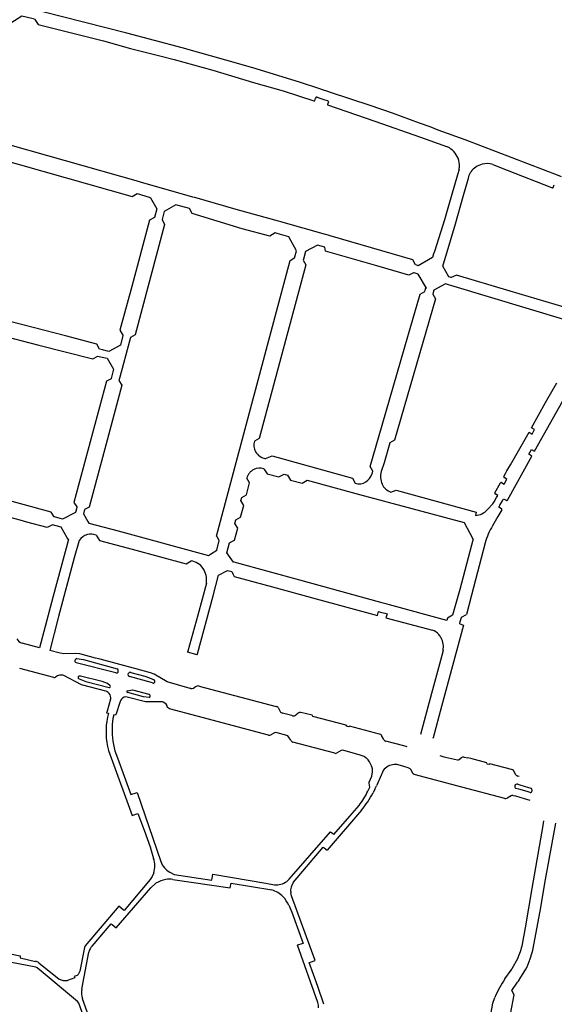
# Model space of a CAD drawing. Extents: x 148869 to 161638, y 453607 to 469810.
# Tile 904 of 1056: x 159115.53 to 159117.91, y 459854.72 to 459859.11. Entities that reach past the tile are written whole.
import ezdxf

# ---------------------------------------------------------------- set-up
doc = ezdxf.new("R2010")
doc.units = 0
doc.layers.add('LKI_V01_KANTRIJWEG', color=252, linetype='CONTINUOUS')

msp = doc.modelspace()

# ---------------------------------------------------------------- linework, layer by layer
at = {"layer": 'LKI_V01_KANTRIJWEG'}
for p, q in [((159116.8434, 459858.7447), (159116.8473, 459858.7566)), ((159116.8434, 459858.7447), (159116.8473, 459858.7566)), ((159116.9042, 459858.74), (159116.9004, 459858.7275)), ((159116.9042, 459858.74), (159116.9004, 459858.7275)), ((159117.905, 459858.358), (159117.9104, 459858.3697)), ((159117.905, 459858.358), (159117.9104, 459858.3697)), ((159115.9849, 459857.4781), (159115.9254, 459857.2558)), ((159115.9849, 459857.4781), (159115.9254, 459857.2558)), ((159115.9849, 459857.4781), (159115.9254, 459857.2558)), ((159115.9849, 459857.4781), (159115.9254, 459857.2558)), ((159117.6855, 459857.0719), (159117.693, 459857.0852)), ((159117.6855, 459857.0719), (159117.693, 459857.0852)), ((159117.6455, 459856.9994), (159117.6707, 459857.044)), ((159117.6455, 459856.9994), (159117.6707, 459857.044)), ((159116.3705, 459856.7211), (159116.3797, 459856.7268)), ((159116.3705, 459856.7211), (159116.3797, 459856.7268)), ((159117.1607, 459856.4435), (159117.3675, 459856.3883)), ((159117.1607, 459856.4435), (159117.3675, 459856.3883)), ((159115.6188, 459856.3095), (159115.5407, 459856.33)), ((159115.6188, 459856.3095), (159115.5407, 459856.33)), ((159116.3208, 459856.2783), (159116.2772, 459856.2897)), ((159116.3208, 459856.2783), (159116.2772, 459856.2897)), ((159115.9579, 459856.1984), (159115.7816, 459856.2437)), ((159115.9579, 459856.1984), (159115.7816, 459856.2437)), ((159115.6818, 459856.1775), (159115.5299, 459856.2181)), ((159115.6818, 459856.1775), (159115.5299, 459856.2181)), ((159116.1217, 459856.1534), (159116.0191, 459856.1816)), ((159116.1217, 459856.1534), (159116.0191, 459856.1816)), ((159116.3043, 459856.1304), (159116.3114, 459856.1359)), ((159116.3043, 459856.1304), (159116.3114, 459856.1359)), ((159116.3296, 459856.1396), (159116.6718, 459856.049)), ((159116.3296, 459856.1396), (159116.6718, 459856.049)), ((159116.6802, 459856.0442), (159116.6899, 459856.0266)), ((159116.6802, 459856.0442), (159116.6899, 459856.0266)), ((159116.7706, 459856.0193), (159116.7601, 459856.0098)), ((159116.7706, 459856.0193), (159116.7601, 459856.0098)), ((159116.6647, 459855.9318), (159116.6489, 459855.9223)), ((159116.6647, 459855.9318), (159116.6489, 459855.9223)), ((159116.7195, 459855.92), (159116.6767, 459855.9316)), ((159116.7195, 459855.92), (159116.6767, 459855.9316)), ((159116.737, 459855.8983), (159116.7275, 459855.9141)), ((159116.737, 459855.8983), (159116.7275, 459855.9141)), ((159116.9335, 459855.841), (159116.7465, 459855.8905)), ((159116.9335, 459855.841), (159116.7465, 459855.8905)), ((159117.1508, 459855.9021), (159117.1416, 459855.9203)), ((159117.1508, 459855.9021), (159117.1416, 459855.9203)), ((159115.9259, 459855.8522), (159115.9379, 459855.8195)), ((159115.9259, 459855.8522), (159115.9379, 459855.8195)), ((159115.9536, 459855.851), (159115.9651, 459855.8195)), ((159115.9536, 459855.851), (159115.9651, 459855.8195)), ((159116.9612, 459855.8529), (159116.9409, 459855.8404)), ((159116.9612, 459855.8529), (159116.9409, 459855.8404)), ((159115.9379, 459855.8195), (159116.0312, 459855.564)), ((159115.9379, 459855.8195), (159116.0312, 459855.564)), ((159117.0662, 459855.8253), (159117.0643, 459855.8268)), ((159117.0662, 459855.8253), (159117.0643, 459855.8268)), ((159117.0662, 459855.8253), (159117.0728, 459855.8195)), ((159117.0662, 459855.8253), (159117.0728, 459855.8195)), ((159117.074, 459855.8183), (159117.0728, 459855.8195)), ((159117.074, 459855.8183), (159117.0728, 459855.8195)), ((159117.4394, 459855.8195), (159117.4796, 459855.8111)), ((159117.4394, 459855.8195), (159117.4796, 459855.8111)), ((159117.4864, 459855.813), (159117.4962, 459855.8195)), ((159117.4864, 459855.813), (159117.4962, 459855.8195)), ((159117.509, 459855.8229), (159117.5251, 459855.8195)), ((159117.509, 459855.8229), (159117.5251, 459855.8195)), ((159117.241, 459855.7816), (159117.2148, 459855.7895)), ((159117.241, 459855.7816), (159117.2148, 459855.7895)), ((159117.2591, 459855.7761), (159117.241, 459855.7816)), ((159117.2591, 459855.7761), (159117.241, 459855.7816)), ((159117.739, 459855.7452), (159117.728, 459855.7643)), ((159117.739, 459855.7452), (159117.728, 459855.7643)), ((159117.0853, 459855.7079), (159117.0867, 459855.7115)), ((159117.0853, 459855.7079), (159117.0867, 459855.7115)), ((159117.7545, 459855.7373), (159117.7483, 459855.7384)), ((159117.7545, 459855.7373), (159117.7483, 459855.7384)), ((159116.0481, 459855.6647), (159116.0525, 459855.6661)), ((159116.0481, 459855.6647), (159116.0525, 459855.6661)), ((159116.0525, 459855.6661), (159116.1581, 459855.3584)), ((159116.0525, 459855.6661), (159116.1581, 459855.3584)), ((159117.0806, 459855.6725), (159117.0889, 459855.6903)), ((159117.0806, 459855.6725), (159117.0889, 459855.6903)), ((159117.0889, 459855.6903), (159117.0853, 459855.7079)), ((159117.0889, 459855.6903), (159117.0853, 459855.7079)), ((159117.1106, 459855.6805), (159117.1032, 459855.6648)), ((159117.1106, 459855.6805), (159117.1032, 459855.6648)), ((159117.1106, 459855.6805), (159117.1188, 459855.6951)), ((159117.1106, 459855.6805), (159117.1188, 459855.6951)), ((159117.1202, 459855.6985), (159117.1188, 459855.6951)), ((159117.1202, 459855.6985), (159117.1188, 459855.6951)), ((159117.7522, 459855.6805), (159117.7388, 459855.6842)), ((159117.7522, 459855.6805), (159117.7388, 459855.6842)), ((159117.7474, 459855.7027), (159117.7575, 459855.6997)), ((159117.7474, 459855.7027), (159117.7575, 459855.6997)), ((159117.7898, 459855.6701), (159117.7522, 459855.6805)), ((159117.7898, 459855.6701), (159117.7522, 459855.6805)), ((159117.7575, 459855.6997), (159117.795, 459855.6887)), ((159117.7575, 459855.6997), (159117.795, 459855.6887)), ((159117.8029, 459855.6664), (159117.7898, 459855.6701)), ((159117.8029, 459855.6664), (159117.7898, 459855.6701)), ((159117.795, 459855.6887), (159117.8058, 459855.6855)), ((159117.795, 459855.6887), (159117.8058, 459855.6855)), ((159117.7183, 459855.6517), (159117.6999, 459855.6407)), ((159117.7183, 459855.6517), (159117.6999, 459855.6407)), ((159117.7386, 459855.6489), (159117.7284, 459855.6517)), ((159117.7386, 459855.6489), (159117.7284, 459855.6517)), ((159117.7776, 459855.6381), (159117.7386, 459855.6489)), ((159117.7776, 459855.6381), (159117.7386, 459855.6489)), ((159117.8029, 459855.631), (159117.7776, 459855.6381)), ((159117.8029, 459855.631), (159117.7776, 459855.6381)), ((159117.0524, 459855.5879), (159116.8983, 459855.4093)), ((159117.0524, 459855.5879), (159116.8983, 459855.4093)), ((159116.9144, 459855.4912), (159116.9241, 459855.4831)), ((159116.9144, 459855.4912), (159116.9241, 459855.4831)), ((159116.8857, 459855.4191), (159116.8983, 459855.4093)), ((159116.8857, 459855.4191), (159116.8983, 459855.4093)), ((159116.2115, 459855.2787), (159116.4673, 459855.2413)), ((159116.2115, 459855.2787), (159116.4673, 459855.2413)), ((159116.4673, 459855.2413), (159116.4701, 459855.2564)), ((159116.4673, 459855.2413), (159116.4701, 459855.2564)), ((159115.9415, 459855.0786), (159115.9588, 459855.0634)), ((159115.9415, 459855.0786), (159115.9588, 459855.0634)), ((159116.7671, 459854.9862), (159116.7657, 459854.9857)), ((159116.7671, 459854.9862), (159116.7657, 459854.9857)), ((159116.7867, 459854.9927), (159116.7671, 459854.9862)), ((159116.7867, 459854.9927), (159116.7671, 459854.9862)), ((159116.8577, 459854.7315), (159116.7671, 459854.9862)), ((159116.8577, 459854.7315), (159116.7671, 459854.9862)), ((159115.8068, 459854.7904), (159115.8375, 459854.9557)), ((159115.8068, 459854.7904), (159115.8375, 459854.9557)), ((159115.6154, 459854.9083), (159115.7058, 459854.8355)), ((159115.6154, 459854.9083), (159115.7058, 459854.8355)), ((159116.8243, 459854.911), (159116.8453, 459854.918)), ((159116.8243, 459854.911), (159116.8453, 459854.918)), ((159117.7184, 459854.8751), (159117.7216, 459854.8796)), ((159117.7184, 459854.8751), (159117.7216, 459854.8796)), ((159117.7647, 459854.8485), (159117.7841, 459854.8792)), ((159117.7647, 459854.8485), (159117.7841, 459854.8792)), ((159117.6907, 459854.8362), (159117.7026, 459854.853)), ((159117.6907, 459854.8362), (159117.7026, 459854.853)), ((159117.7026, 459854.853), (159117.7064, 459854.8583)), ((159117.7026, 459854.853), (159117.7064, 459854.8583)), ((159117.7064, 459854.8583), (159117.7184, 459854.8751)), ((159117.7064, 459854.8583), (159117.7184, 459854.8751)), ((159117.7503, 459854.8264), (159117.7618, 459854.8439)), ((159117.7503, 459854.8264), (159117.7618, 459854.8439)), ((159117.7618, 459854.8439), (159117.7647, 459854.8485)), ((159117.7618, 459854.8439), (159117.7647, 459854.8485)), ((159117.7469, 459854.8215), (159117.7503, 459854.8264)), ((159117.7469, 459854.8215), (159117.7503, 459854.8264))]:
    msp.add_line(p, q, dxfattribs=at)
for points in [[(159117.9427, 459858.406), (159117.9316, 459858.4104), (159117.513, 459858.5699), (159117.3939, 459858.6142), (159117.3574, 459858.6277), (159117.3101, 459858.6446), (159117.1903, 459858.6887), (159117.0907, 459858.7236), (159116.9142, 459858.7815), (159116.9013, 459858.7858), (159116.8788, 459858.7931), (159116.8657, 459858.7974), (159116.7755, 459858.827), (159116.5674, 459858.8903), (159116.4475, 459858.925), (159116.2537, 459858.9797), (159116.0071, 459859.0455), (159115.6277, 459859.1409)], [(159117.9427, 459858.406), (159117.9316, 459858.4104), (159117.513, 459858.5699), (159117.3939, 459858.6142), (159117.3574, 459858.6277), (159117.3101, 459858.6446), (159117.1903, 459858.6887), (159117.0907, 459858.7236), (159116.9142, 459858.7815), (159116.9013, 459858.7858), (159116.8788, 459858.7931), (159116.8657, 459858.7974), (159116.7755, 459858.827), (159116.5674, 459858.8903), (159116.4475, 459858.925), (159116.2537, 459858.9797), (159116.0071, 459859.0455), (159115.6277, 459859.1409)], [(159115.4666, 459859.0049), (159115.4736, 459859.0294), (159115.477, 459859.0416), (159115.491, 459859.0911), (159115.5399, 459859.1217), (159115.584, 459859.1114), (159115.5964, 459859.1085), (159115.5975, 459859.1067), (159115.6115, 459859.0832), (159115.9032, 459859.0112), (159116.0235, 459858.9773), (159116.1599, 459858.9429), (159116.2178, 459858.9276), (159116.3897, 459858.8799), (159116.5717, 459858.8262), (159116.7038, 459858.7878), (159116.8403, 459858.7442)], [(159115.4666, 459859.0049), (159115.4736, 459859.0294), (159115.477, 459859.0416), (159115.491, 459859.0911), (159115.5399, 459859.1217), (159115.584, 459859.1114), (159115.5964, 459859.1085), (159115.5975, 459859.1067), (159115.6115, 459859.0832), (159115.9032, 459859.0112), (159116.0235, 459858.9773), (159116.1599, 459858.9429), (159116.2178, 459858.9276), (159116.3897, 459858.8799), (159116.5717, 459858.8262), (159116.7038, 459858.7878), (159116.8403, 459858.7442)], [(159116.8538, 459858.76), (159116.8661, 459858.7561), (159116.8883, 459858.749), (159116.9011, 459858.745)], [(159116.8538, 459858.76), (159116.8661, 459858.7561), (159116.8883, 459858.749), (159116.9011, 459858.745)], [(159116.901, 459858.7257), (159117.1115, 459858.6528), (159117.314, 459858.582), (159117.4353, 459858.5387)], [(159116.901, 459858.7257), (159117.1115, 459858.6528), (159117.314, 459858.582), (159117.4353, 459858.5387)], [(159117.4866, 459858.4387), (159117.4794, 459858.414), (159117.4396, 459858.2772), (159117.4219, 459858.2145), (159117.3763, 459858.0738), (159117.373, 459858.0636), (159117.3677, 459858.0471), (159117.3048, 459858.0104), (159117.2978, 459858.0128), (159117.2917, 459858.0149), (159117.2799, 459858.0369), (159116.9128, 459858.1439), (159116.9035, 459858.1466), (159116.8922, 459858.1499), (159116.6922, 459858.2058), (159116.6829, 459858.2084), (159116.4938, 459858.2609), (159116.3099, 459858.3134), (159116.3009, 459858.316), (159116.0682, 459858.3826), (159116.0588, 459858.3853), (159115.4079, 459858.5696)], [(159117.4866, 459858.4387), (159117.4794, 459858.414), (159117.4396, 459858.2772), (159117.4219, 459858.2145), (159117.3763, 459858.0738), (159117.373, 459858.0636), (159117.3677, 459858.0471), (159117.3048, 459858.0104), (159117.2978, 459858.0128), (159117.2917, 459858.0149), (159117.2799, 459858.0369), (159116.9128, 459858.1439), (159116.9035, 459858.1466), (159116.8922, 459858.1499), (159116.6922, 459858.2058), (159116.6829, 459858.2084), (159116.4938, 459858.2609), (159116.3099, 459858.3134), (159116.3009, 459858.316), (159116.0682, 459858.3826), (159116.0588, 459858.3853), (159115.4079, 459858.5696)], [(159115.3116, 459858.4423), (159115.3158, 459858.4574), (159115.3194, 459858.4701), (159115.3278, 459858.4999), (159115.3701, 459858.526), (159115.3782, 459858.5236), (159115.3883, 459858.5205), (159115.4163, 459858.5115), (159115.4205, 459858.5074), (159115.4321, 459858.4876), (159116.0308, 459858.3181)], [(159115.3116, 459858.4423), (159115.3158, 459858.4574), (159115.3194, 459858.4701), (159115.3278, 459858.4999), (159115.3701, 459858.526), (159115.3782, 459858.5236), (159115.3883, 459858.5205), (159115.4163, 459858.5115), (159115.4205, 459858.5074), (159115.4321, 459858.4876), (159116.0308, 459858.3181)], [(159118.1001, 459857.7822), (159118.0055, 459857.8111), (159117.9949, 459857.8143), (159117.7142, 459857.8973), (159117.4749, 459857.9689), (159117.4511, 459857.9574), (159117.4496, 459857.9579), (159117.4401, 459857.9613), (159117.4134, 459858.0086), (159117.4252, 459858.0476), (159117.4283, 459858.0576), (159117.4706, 459858.1968), (159117.5046, 459858.3185), (159117.5277, 459858.3993), (159117.5294, 459858.4053), (159117.5318, 459858.4126), (159117.5387, 459858.4276)], [(159118.1001, 459857.7822), (159118.0055, 459857.8111), (159117.9949, 459857.8143), (159117.7142, 459857.8973), (159117.4749, 459857.9689), (159117.4511, 459857.9574), (159117.4496, 459857.9579), (159117.4401, 459857.9613), (159117.4134, 459858.0086), (159117.4252, 459858.0476), (159117.4283, 459858.0576), (159117.4706, 459858.1968), (159117.5046, 459858.3185), (159117.5277, 459858.3993), (159117.5294, 459858.4053), (159117.5318, 459858.4126), (159117.5387, 459858.4276)], [(159117.636, 459858.4602), (159117.6999, 459858.4361), (159117.8979, 459858.3587), (159117.9021, 459858.3576)], [(159117.636, 459858.4602), (159117.6999, 459858.4361), (159117.8979, 459858.3587), (159117.9021, 459858.3576)], [(159116.0308, 459858.3181), (159116.0535, 459858.3309), (159116.1058, 459858.3153), (159116.1117, 459858.3126), (159116.141, 459858.264), (159116.1305, 459858.2242), (159116.1079, 459858.2124), (159116.0293, 459857.9177), (159115.9765, 459857.7227), (159115.9898, 459857.7012), (159115.9893, 459857.6992), (159115.9783, 459857.6573), (159115.9263, 459857.6279), (159115.8981, 459857.6359), (159115.8853, 459857.6396), (159115.8728, 459857.6613), (159115.7334, 459857.6979), (159115.4456, 459857.7718)], [(159116.0308, 459858.3181), (159116.0535, 459858.3309), (159116.1058, 459858.3153), (159116.1117, 459858.3126), (159116.141, 459858.264), (159116.1305, 459858.2242), (159116.1079, 459858.2124), (159116.0293, 459857.9177), (159115.9765, 459857.7227), (159115.9898, 459857.7012), (159115.9893, 459857.6992), (159115.9783, 459857.6573), (159115.9263, 459857.6279), (159115.8981, 459857.6359), (159115.8853, 459857.6396), (159115.8728, 459857.6613), (159115.7334, 459857.6979), (159115.4456, 459857.7718)], [(159116.3797, 459856.7268), (159116.4071, 459856.7439), (159116.4188, 459856.7873), (159116.417, 459856.7902), (159116.4088, 459856.8034), (159116.4064, 459856.8073), (159116.674, 459857.8062), (159116.7343, 459858.0334), (159116.7545, 459858.0464), (159116.7554, 459858.0496), (159116.7623, 459858.0761), (159116.7277, 459858.1384), (159116.6771, 459858.1532), (159116.6673, 459858.1561), (159116.6438, 459858.1424), (159116.5204, 459858.1748), (159116.298, 459858.2423), (159116.2865, 459858.2643), (159116.2249, 459858.2814), (159116.1734, 459858.2521), (159116.1638, 459858.2161), (159116.1754, 459858.1935), (159116.0446, 459857.7023), (159116.0231, 459857.6913), (159116.0187, 459857.6751), (159115.9751, 459857.5148), (159115.9709, 459857.4993), (159115.9849, 459857.4781)], [(159116.3797, 459856.7268), (159116.4071, 459856.7439), (159116.4188, 459856.7873), (159116.417, 459856.7902), (159116.4088, 459856.8034), (159116.4064, 459856.8073), (159116.674, 459857.8062), (159116.7343, 459858.0334), (159116.7545, 459858.0464), (159116.7554, 459858.0496), (159116.7623, 459858.0761), (159116.7277, 459858.1384), (159116.6771, 459858.1532), (159116.6673, 459858.1561), (159116.6438, 459858.1424), (159116.5204, 459858.1748), (159116.298, 459858.2423), (159116.2865, 459858.2643), (159116.2249, 459858.2814), (159116.1734, 459858.2521), (159116.1638, 459858.2161), (159116.1754, 459858.1935), (159116.0446, 459857.7023), (159116.0231, 459857.6913), (159116.0187, 459857.6751), (159115.9751, 459857.5148), (159115.9709, 459857.4993), (159115.9849, 459857.4781)], [(159117.0987, 459857.0824), (159117.1026, 459857.0955), (159117.0898, 459857.1169), (159117.1306, 459857.2545), (159117.258, 459857.6951), (159117.3131, 459857.8833), (159117.334, 459857.8949), (159117.3357, 459857.9009), (159117.3388, 459857.9115), (159117.3406, 459857.9109), (159117.3041, 459857.9726), (159117.2871, 459857.9779), (159117.283, 459857.9792), (159117.2625, 459857.9676), (159117.1207, 459858.0096), (159116.8914, 459858.0747), (159116.8885, 459858.0931), (159116.8561, 459858.1015), (159116.8019, 459858.0731), (159116.7933, 459858.0391), (159116.7923, 459858.0353), (159116.8041, 459858.0139), (159116.5969, 459857.2406), (159116.576, 459857.2296)], [(159117.0987, 459857.0824), (159117.1026, 459857.0955), (159117.0898, 459857.1169), (159117.1306, 459857.2545), (159117.258, 459857.6951), (159117.3131, 459857.8833), (159117.334, 459857.8949), (159117.3357, 459857.9009), (159117.3388, 459857.9115), (159117.3406, 459857.9109), (159117.3041, 459857.9726), (159117.2871, 459857.9779), (159117.283, 459857.9792), (159117.2625, 459857.9676), (159117.1207, 459858.0096), (159116.8914, 459858.0747), (159116.8885, 459858.0931), (159116.8561, 459858.1015), (159116.8019, 459858.0731), (159116.7933, 459858.0391), (159116.7923, 459858.0353), (159116.8041, 459858.0139), (159116.5969, 459857.2406), (159116.576, 459857.2296)], [(159117.968, 459857.7661), (159117.4502, 459857.9217), (159117.4397, 459857.9249), (159117.4254, 459857.9292), (159117.3739, 459857.9019), (159117.3708, 459857.8907), (159117.3691, 459857.8841), (159117.3812, 459857.8626), (159117.1987, 459857.2333), (159117.1775, 459857.2217), (159117.1523, 459857.1331), (159117.14, 459857.0939)], [(159117.968, 459857.7661), (159117.4502, 459857.9217), (159117.4397, 459857.9249), (159117.4254, 459857.9292), (159117.3739, 459857.9019), (159117.3708, 459857.8907), (159117.3691, 459857.8841), (159117.3812, 459857.8626), (159117.1987, 459857.2333), (159117.1775, 459857.2217), (159117.1523, 459857.1331), (159117.14, 459857.0939)], [(159115.1248, 459857.7404), (159115.1269, 459857.7487), (159115.1314, 459857.7668), (159115.1704, 459857.7876), (159115.1843, 459857.7842), (159115.197, 459857.7812), (159115.2096, 459857.7592), (159115.3146, 459857.7322), (159115.3393, 459857.7455), (159115.4175, 459857.7254), (159115.4309, 459857.7034), (159115.6149, 459857.6572), (159115.8563, 459857.5953), (159115.8784, 459857.6084), (159115.8904, 459857.6054)], [(159115.1248, 459857.7404), (159115.1269, 459857.7487), (159115.1314, 459857.7668), (159115.1704, 459857.7876), (159115.1843, 459857.7842), (159115.197, 459857.7812), (159115.2096, 459857.7592), (159115.3146, 459857.7322), (159115.3393, 459857.7455), (159115.4175, 459857.7254), (159115.4309, 459857.7034), (159115.6149, 459857.6572), (159115.8563, 459857.5953), (159115.8784, 459857.6084), (159115.8904, 459857.6054)], [(159117.7014, 459856.9675), (159117.811, 459857.1632), (159117.7971, 459857.1715), (159117.8087, 459857.1926), (159117.8224, 459857.1846), (159117.9622, 459857.4333), (159117.9488, 459857.441), (159117.9601, 459857.4615), (159117.9738, 459857.4541), (159118.0795, 459857.6436), (159118.0751, 459857.6654), (159118.1353, 459857.6991), (159118.1841, 459857.6628), (159118.1941, 459857.6553), (159118.2942, 459857.5807), (159118.5466, 459857.3971)], [(159117.7014, 459856.9675), (159117.811, 459857.1632), (159117.7971, 459857.1715), (159117.8087, 459857.1926), (159117.8224, 459857.1846), (159117.9622, 459857.4333), (159117.9488, 459857.441), (159117.9601, 459857.4615), (159117.9738, 459857.4541), (159118.0795, 459857.6436), (159118.0751, 459857.6654), (159118.1353, 459857.6991), (159118.1841, 459857.6628), (159118.1941, 459857.6553), (159118.2942, 459857.5807), (159118.5466, 459857.3971)], [(159115.8904, 459857.6054), (159115.9194, 459857.5982), (159115.9481, 459857.5502), (159115.9374, 459857.5085), (159115.937, 459857.5071), (159115.9162, 459857.4964), (159115.7713, 459856.9562), (159115.7846, 459856.9366), (159115.784, 459856.9341), (159115.778, 459856.9119), (159115.7209, 459856.8826), (159115.6847, 459856.8926), (159115.6831, 459856.8931), (159115.6703, 459856.9133), (159115.4358, 459856.9769)], [(159115.8904, 459857.6054), (159115.9194, 459857.5982), (159115.9481, 459857.5502), (159115.9374, 459857.5085), (159115.937, 459857.5071), (159115.9162, 459857.4964), (159115.7713, 459856.9562), (159115.7846, 459856.9366), (159115.784, 459856.9341), (159115.778, 459856.9119), (159115.7209, 459856.8826), (159115.6847, 459856.8926), (159115.6831, 459856.8931), (159115.6703, 459856.9133), (159115.4358, 459856.9769)], [(159117.693, 459857.0852), (159117.6984, 459857.0971), (159117.7148, 459857.1241), (159117.7979, 459857.2691), (159117.8115, 459857.2611), (159117.8229, 459857.2813), (159117.8083, 459857.2893), (159117.8716, 459857.4022), (159117.9215, 459857.4896)], [(159117.693, 459857.0852), (159117.6984, 459857.0971), (159117.7148, 459857.1241), (159117.7979, 459857.2691), (159117.8115, 459857.2611), (159117.8229, 459857.2813), (159117.8083, 459857.2893), (159117.8716, 459857.4022), (159117.9215, 459857.4896)], [(159115.9254, 459857.2558), (159115.8397, 459856.935), (159115.8188, 459856.9249)], [(159115.9254, 459857.2558), (159115.8397, 459856.935), (159115.8188, 459856.9249)], [(159116.624, 459857.1516), (159116.6541, 459857.1643), (159117.0121, 459857.0641), (159117.0239, 459857.0424)], [(159116.624, 459857.1516), (159116.6541, 459857.1643), (159117.0121, 459857.0641), (159117.0239, 459857.0424)], [(159116.6168, 459857.107), (159116.6319, 459857.0846), (159116.6842, 459857.0702), (159116.7069, 459857.083), (159116.7223, 459857.0782), (159116.7351, 459857.0564), (159116.7874, 459857.042), (159116.8094, 459857.0554), (159117.0428, 459856.9921), (159117.5087, 459856.867)], [(159116.6168, 459857.107), (159116.6319, 459857.0846), (159116.6842, 459857.0702), (159116.7069, 459857.083), (159116.7223, 459857.0782), (159116.7351, 459857.0564), (159116.7874, 459857.042), (159116.8094, 459857.0554), (159117.0428, 459856.9921), (159117.5087, 459856.867)], [(159117.6755, 459857.0453), (159117.6867, 459857.0385), (159117.6986, 459857.0602), (159117.6868, 459857.0671)], [(159117.6755, 459857.0453), (159117.6867, 459857.0385), (159117.6986, 459857.0602), (159117.6868, 459857.0671)], [(159117.5087, 459856.867), (159117.5481, 459856.7946), (159117.5493, 459856.7946), (159117.489, 459856.5698), (159117.4606, 459856.4658), (159117.4578, 459856.4557), (159117.4349, 459856.442), (159117.4318, 459856.4316), (159117.1771, 459856.5011), (159117.1667, 459856.5039), (159117.1488, 459856.5088), (159117.1387, 459856.5115), (159116.7766, 459856.6104), (159116.4958, 459856.6876), (159116.4844, 459856.6908), (159116.4823, 459856.6914), (159116.4529, 459856.7328), (159116.4646, 459856.7771), (159116.4777, 459856.7844), (159116.4864, 459856.7892), (159116.5008, 459856.8421), (159116.4874, 459856.863), (159116.4919, 459856.8788), (159116.5134, 459856.8906), (159116.5278, 459856.9438), (159116.515, 459856.9647), (159116.5189, 459856.9792), (159116.5401, 459856.9908), (159116.5539, 459857.044), (159116.5414, 459857.0649)], [(159117.5087, 459856.867), (159117.5481, 459856.7946), (159117.5493, 459856.7946), (159117.489, 459856.5698), (159117.4606, 459856.4658), (159117.4578, 459856.4557), (159117.4349, 459856.442), (159117.4318, 459856.4316), (159117.1771, 459856.5011), (159117.1667, 459856.5039), (159117.1488, 459856.5088), (159117.1387, 459856.5115), (159116.7766, 459856.6104), (159116.4958, 459856.6876), (159116.4844, 459856.6908), (159116.4823, 459856.6914), (159116.4529, 459856.7328), (159116.4646, 459856.7771), (159116.4777, 459856.7844), (159116.4864, 459856.7892), (159116.5008, 459856.8421), (159116.4874, 459856.863), (159116.4919, 459856.8788), (159116.5134, 459856.8906), (159116.5278, 459856.9438), (159116.515, 459856.9647), (159116.5189, 459856.9792), (159116.5401, 459856.9908), (159116.5539, 459857.044), (159116.5414, 459857.0649)], [(159117.1827, 459857.0022), (159117.2056, 459857.0116), (159117.5624, 459856.9139), (159117.5597, 459856.899)], [(159117.1827, 459857.0022), (159117.2056, 459857.0116), (159117.5624, 459856.9139), (159117.5597, 459856.899)], [(159117.6121, 459856.9239), (159117.6144, 459856.9263), (159117.6371, 459856.9506), (159117.6419, 459856.959), (159117.6533, 459856.9791), (159117.6584, 459856.9881), (159117.6468, 459856.9947)], [(159117.6121, 459856.9239), (159117.6144, 459856.9263), (159117.6371, 459856.9506), (159117.6419, 459856.959), (159117.6533, 459856.9791), (159117.6584, 459856.9881), (159117.6468, 459856.9947)], [(159115.7467, 459856.7912), (159115.7417, 459856.7999), (159115.7151, 459856.8469), (159115.6756, 459856.8571), (159115.6518, 459856.8452), (159115.5624, 459856.8691), (159115.5318, 459856.8773), (159115.1748, 459856.9723)], [(159115.7467, 459856.7912), (159115.7417, 459856.7999), (159115.7151, 459856.8469), (159115.6756, 459856.8571), (159115.6518, 459856.8452), (159115.5624, 459856.8691), (159115.5318, 459856.8773), (159115.1748, 459856.9723)], [(159117.6753, 459856.9288), (159117.6636, 459856.9355), (159117.6684, 459856.9441), (159117.6797, 459856.9642), (159117.6848, 459856.9731), (159117.6965, 459856.9662)], [(159117.6753, 459856.9288), (159117.6636, 459856.9355), (159117.6684, 459856.9441), (159117.6797, 459856.9642), (159117.6848, 459856.9731), (159117.6965, 459856.9662)], [(159115.8188, 459856.9249), (159115.8137, 459856.9059), (159115.8335, 459856.8724), (159115.838, 459856.8647), (159115.9688, 459856.8299), (159116.3705, 459856.7211)], [(159115.8188, 459856.9249), (159115.8137, 459856.9059), (159115.8335, 459856.8724), (159115.838, 459856.8647), (159115.9688, 459856.8299), (159116.3705, 459856.7211)], [(159117.6766, 459856.9239), (159117.6593, 459856.8949), (159117.6357, 459856.8527)], [(159117.6766, 459856.9239), (159117.6593, 459856.8949), (159117.6357, 459856.8527)], [(159115.87, 459856.8117), (159115.8857, 459856.7879), (159116.0308, 459856.7492), (159116.2705, 459856.6835), (159116.2928, 459856.6971)], [(159115.87, 459856.8117), (159115.8857, 459856.7879), (159116.0308, 459856.7492), (159116.2705, 459856.6835), (159116.2928, 459856.6971)], [(159115.7467, 459856.7912), (159115.679, 459856.5391), (159115.6586, 459856.4612), (159115.657, 459856.4551), (159115.6188, 459856.3095)], [(159115.7467, 459856.7912), (159115.679, 459856.5391), (159115.6586, 459856.4612), (159115.657, 459856.4551), (159115.6188, 459856.3095)], [(159115.795, 459856.7875), (159115.7719, 459856.7104), (159115.7032, 459856.4491), (159115.7016, 459856.4432), (159115.6635, 459856.2978)], [(159115.795, 459856.7875), (159115.7719, 459856.7104), (159115.7032, 459856.4491), (159115.7016, 459856.4432), (159115.6635, 459856.2978)], [(159117.6031, 459856.7772), (159117.5422, 459856.5441), (159117.519, 459856.4578)], [(159117.6031, 459856.7772), (159117.5422, 459856.5441), (159117.519, 459856.4578)], [(159116.3208, 459856.2783), (159116.3222, 459856.2834), (159116.3913, 459856.5414), (159116.4158, 459856.6329), (159116.4554, 459856.6545), (159116.4739, 459856.6491), (159116.4783, 459856.639), (159116.4854, 459856.6268), (159116.6555, 459856.5809), (159116.8505, 459856.5272), (159117.1224, 459856.4539)], [(159116.3208, 459856.2783), (159116.3222, 459856.2834), (159116.3913, 459856.5414), (159116.4158, 459856.6329), (159116.4554, 459856.6545), (159116.4739, 459856.6491), (159116.4783, 459856.639), (159116.4854, 459856.6268), (159116.6555, 459856.5809), (159116.8505, 459856.5272), (159117.1224, 459856.4539)], [(159116.3613, 459856.5976), (159116.3229, 459856.4558), (159116.2787, 459856.295), (159116.2772, 459856.2897)], [(159116.3613, 459856.5976), (159116.3229, 459856.4558), (159116.2787, 459856.295), (159116.2772, 459856.2897)], [(159117.1224, 459856.4539), (159117.1274, 459856.4716), (159117.1372, 459856.469), (159117.1553, 459856.464), (159117.1657, 459856.4612), (159117.1607, 459856.4435)], [(159117.1224, 459856.4539), (159117.1274, 459856.4716), (159117.1372, 459856.469), (159117.1553, 459856.464), (159117.1657, 459856.4612), (159117.1607, 459856.4435)], [(159117.489, 459856.416), (159117.4919, 459856.4267), (159117.4969, 459856.4452), (159117.4974, 459856.4469), (159117.519, 459856.4578)], [(159117.489, 459856.416), (159117.4919, 459856.4267), (159117.4969, 459856.4452), (159117.4974, 459856.4469), (159117.519, 459856.4578)], [(159117.489, 459856.416), (159117.5065, 459856.4112), (159117.4087, 459856.0482), (159117.3703, 459855.9085)], [(159117.489, 459856.416), (159117.5065, 459856.4112), (159117.4087, 459856.0482), (159117.3703, 459855.9085)], [(159116.2921, 459856.1286), (159116.2895, 459856.1294), (159116.2325, 459856.1452), (159116.1863, 459856.158), (159116.1292, 459856.1921), (159116.1123, 459856.1987), (159116.0425, 459856.2174), (159116.0151, 459856.2248), (159115.8882, 459856.2586), (159115.8676, 459856.264), (159115.7972, 459856.2827), (159115.7781, 459856.2851), (159115.7267, 459856.2837), (159115.71, 459856.2855), (159115.6635, 459856.2978)], [(159116.2921, 459856.1286), (159116.2895, 459856.1294), (159116.2325, 459856.1452), (159116.1863, 459856.158), (159116.1292, 459856.1921), (159116.1123, 459856.1987), (159116.0425, 459856.2174), (159116.0151, 459856.2248), (159115.8882, 459856.2586), (159115.8676, 459856.264), (159115.7972, 459856.2827), (159115.7781, 459856.2851), (159115.7267, 459856.2837), (159115.71, 459856.2855), (159115.6635, 459856.2978)], [(159117.4149, 459856.2978), (159117.4041, 459856.2529), (159117.3636, 459856.1066), (159117.3143, 459855.9235)], [(159117.4149, 459856.2978), (159117.4041, 459856.2529), (159117.3636, 459856.1066), (159117.3143, 459855.9235)], [(159115.784, 459856.2619), (159115.8147, 459856.2576), (159115.9633, 459856.2165)], [(159115.784, 459856.2619), (159115.8147, 459856.2576), (159115.9633, 459856.2165)], [(159116.0246, 459856.2003), (159116.0876, 459856.1838), (159116.1081, 459856.1758), (159116.128, 459856.1671)], [(159116.0246, 459856.2003), (159116.0876, 459856.1838), (159116.1081, 459856.1758), (159116.128, 459856.1671)], [(159115.9142, 459856.1163), (159115.8058, 459856.1455), (159115.727, 459856.1861), (159115.7224, 459856.1877)], [(159115.9142, 459856.1163), (159115.8058, 459856.1455), (159115.727, 459856.1861), (159115.7224, 459856.1877)], [(159115.7942, 459856.172), (159115.8246, 459856.1597), (159115.9283, 459856.1327)], [(159115.7942, 459856.172), (159115.8246, 459856.1597), (159115.9283, 459856.1327)], [(159115.9325, 459856.1402), (159115.9203, 459856.1505), (159115.8977, 459856.1593), (159115.8011, 459856.1842)], [(159115.9325, 459856.1402), (159115.9203, 459856.1505), (159115.8977, 459856.1593), (159115.8011, 459856.1842)], [(159116.0083, 459856.1183), (159116.0321, 459856.123), (159116.1044, 459856.1038)], [(159116.0083, 459856.1183), (159116.0321, 459856.123), (159116.1044, 459856.1038)], [(159116.1068, 459856.0885), (159116.0811, 459856.0916), (159116.011, 459856.1114)], [(159116.1068, 459856.0885), (159116.0811, 459856.0916), (159116.011, 459856.1114)], [(159115.9347, 459856.0807), (159115.9188, 459856.0278), (159115.9168, 459856.0209), (159115.9241, 459856.0189), (159115.9257, 459856.0184), (159115.921, 459856.0014)], [(159115.9347, 459856.0807), (159115.9188, 459856.0278), (159115.9168, 459856.0209), (159115.9241, 459856.0189), (159115.9257, 459856.0184), (159115.921, 459856.0014)], [(159115.9829, 459856.0814), (159115.9797, 459856.0767), (159115.9767, 459856.071), (159115.9752, 459856.0667), (159115.959, 459856.0163), (159115.9569, 459856.0098), (159115.949, 459856.012), (159115.9447, 459855.9953), (159115.9416, 459855.9685)], [(159115.9829, 459856.0814), (159115.9797, 459856.0767), (159115.9767, 459856.071), (159115.9752, 459856.0667), (159115.959, 459856.0163), (159115.9569, 459856.0098), (159115.949, 459856.012), (159115.9447, 459855.9953), (159115.9416, 459855.9685)], [(159116.1641, 459856.0691), (159116.0906, 459856.0699), (159116.0091, 459856.0906)], [(159116.1641, 459856.0691), (159116.0906, 459856.0699), (159116.0091, 459856.0906)], [(159116.6379, 459855.9217), (159116.3201, 459856.0051), (159116.197, 459856.0384), (159116.1881, 459856.0438)], [(159116.6379, 459855.9217), (159116.3201, 459856.0051), (159116.197, 459856.0384), (159116.1881, 459856.0438)], [(159116.7449, 459856.0075), (159116.742, 459856.0082), (159116.6999, 459856.0189)], [(159116.7449, 459856.0075), (159116.742, 459856.0082), (159116.6999, 459856.0189)], [(159117.1324, 459855.926), (159116.9983, 459855.9614), (159116.995, 459855.9575), (159116.9864, 459855.9605), (159116.9834, 459855.965), (159116.8357, 459856.0046), (159116.8318, 459856.0095), (159116.7821, 459856.0214)], [(159117.1324, 459855.926), (159116.9983, 459855.9614), (159116.995, 459855.9575), (159116.9864, 459855.9605), (159116.9834, 459855.965), (159116.8357, 459856.0046), (159116.8318, 459856.0095), (159116.7821, 459856.0214)], [(159117.2552, 459855.8697), (159117.2407, 459855.8737), (159117.1609, 459855.8947)], [(159117.2552, 459855.8697), (159117.2407, 459855.8737), (159117.1609, 459855.8947)], [(159117.0643, 459855.8268), (159117.0413, 459855.8333), (159116.9731, 459855.8525)], [(159117.0643, 459855.8268), (159117.0413, 459855.8333), (159116.9731, 459855.8525)], [(159115.9651, 459855.8195), (159116.0246, 459855.6568), (159116.0481, 459855.6647)], [(159115.9651, 459855.8195), (159116.0246, 459855.6568), (159116.0481, 459855.6647)], [(159117.4009, 459855.83), (159117.4186, 459855.8247), (159117.4394, 459855.8195)], [(159117.4009, 459855.83), (159117.4186, 459855.8247), (159117.4394, 459855.8195)], [(159117.7199, 459855.7687), (159117.6237, 459855.7936), (159117.6207, 459855.79), (159117.6109, 459855.7924), (159117.6094, 459855.7977), (159117.5383, 459855.8167), (159117.5251, 459855.8195)], [(159117.7199, 459855.7687), (159117.6237, 459855.7936), (159117.6207, 459855.79), (159117.6109, 459855.7924), (159117.6094, 459855.7977), (159117.5383, 459855.8167), (159117.5251, 459855.8195)], [(159117.0867, 459855.7115), (159117.0974, 459855.7392), (159117.1008, 459855.7577), (159117.1002, 459855.7711), (159117.097, 459855.7847)], [(159117.0867, 459855.7115), (159117.0974, 459855.7392), (159117.1008, 459855.7577), (159117.1002, 459855.7711), (159117.097, 459855.7847)], [(159117.149, 459855.7638), (159117.1424, 459855.7494), (159117.1391, 459855.7434), (159117.1202, 459855.6985)], [(159117.149, 459855.7638), (159117.1424, 459855.7494), (159117.1391, 459855.7434), (159117.1202, 459855.6985)], [(159117.6895, 459855.6398), (159117.4988, 459855.6895), (159117.2859, 459855.7466), (159117.2817, 459855.7496), (159117.2709, 459855.7686)], [(159117.6895, 459855.6398), (159117.4988, 459855.6895), (159117.2859, 459855.7466), (159117.2817, 459855.7496), (159117.2709, 459855.7686)], [(159116.9241, 459855.4831), (159116.9287, 459855.4793), (159117, 459855.5607), (159117.0408, 459855.6084)], [(159116.9241, 459855.4831), (159116.9287, 459855.4793), (159117, 459855.5607), (159117.0408, 459855.6084)], [(159116.0312, 459855.564), (159116.0556, 459855.5723), (159116.0837, 459855.4985), (159116.1107, 459855.4238), (159116.1149, 459855.4078), (159116.1256, 459855.3718)], [(159116.0312, 459855.564), (159116.0556, 459855.5723), (159116.0837, 459855.4985), (159116.1107, 459855.4238), (159116.1149, 459855.4078), (159116.1256, 459855.3718)], [(159117.7685, 459854.9911), (159117.782, 459855.0641), (159117.8119, 459855.238), (159117.8611, 459855.5186), (159117.8637, 459855.5395)], [(159117.7685, 459854.9911), (159117.782, 459855.0641), (159117.8119, 459855.238), (159117.8611, 459855.5186), (159117.8637, 459855.5395)], [(159116.7191, 459855.2703), (159116.7293, 459855.2795), (159116.9144, 459855.4912)], [(159116.7191, 459855.2703), (159116.7293, 459855.2795), (159116.9144, 459855.4912)], [(159117.8144, 459854.9644), (159117.8468, 459855.1383), (159117.871, 459855.278), (159117.9172, 459855.5297)], [(159117.8144, 459854.9644), (159117.8468, 459855.1383), (159117.871, 459855.278), (159117.9172, 459855.5297)], [(159116.7495, 459855.2667), (159116.8812, 459855.4227), (159116.8857, 459855.4191)], [(159116.7495, 459855.2667), (159116.8812, 459855.4227), (159116.8857, 459855.4191)], [(159116.1266, 459855.3087), (159116.1192, 459855.2917), (159116.1106, 459855.278), (159115.9944, 459855.1411), (159115.9914, 459855.1436)], [(159116.1266, 459855.3087), (159116.1192, 459855.2917), (159116.1106, 459855.278), (159115.9944, 459855.1411), (159115.9914, 459855.1436)], [(159116.1978, 459855.3108), (159116.218, 459855.3014), (159116.3857, 459855.276), (159116.3904, 459855.3028), (159116.626, 459855.2624), (159116.6641, 459855.2553)], [(159116.1978, 459855.3108), (159116.218, 459855.3014), (159116.3857, 459855.276), (159116.3904, 459855.3028), (159116.626, 459855.2624), (159116.6641, 459855.2553)], [(159115.9588, 459855.0634), (159116.1133, 459855.241), (159116.1365, 459855.2619)], [(159115.9588, 459855.0634), (159116.1133, 459855.241), (159116.1365, 459855.2619)], [(159116.4701, 459855.2564), (159116.4712, 459855.2618), (159116.6531, 459855.2324)], [(159116.4701, 459855.2564), (159116.4712, 459855.2618), (159116.6531, 459855.2324)], [(159116.8453, 459854.918), (159116.7407, 459855.2063), (159116.7365, 459855.2194)], [(159116.8453, 459854.918), (159116.7407, 459855.2063), (159116.7365, 459855.2194)], [(159115.9914, 459855.1436), (159115.9714, 459855.1601), (159115.822, 459854.9837), (159115.8181, 459854.9759), (159115.7974, 459854.8705), (159115.7897, 459854.8553), (159115.7852, 459854.8514), (159115.7725, 459854.8465), (159115.7748, 459854.8404), (159115.7427, 459854.8296)], [(159115.9914, 459855.1436), (159115.9714, 459855.1601), (159115.822, 459854.9837), (159115.8181, 459854.9759), (159115.7974, 459854.8705), (159115.7897, 459854.8553), (159115.7852, 459854.8514), (159115.7725, 459854.8465), (159115.7748, 459854.8404), (159115.7427, 459854.8296)], [(159116.7285, 459855.164), (159116.7417, 459855.1331), (159116.7916, 459854.9944), (159116.7867, 459854.9927)], [(159116.7285, 459855.164), (159116.7417, 459855.1331), (159116.7916, 459854.9944), (159116.7867, 459854.9927)], [(159115.852, 459854.9819), (159115.9376, 459855.0821), (159115.9415, 459855.0786)], [(159115.852, 459854.9819), (159115.9376, 459855.0821), (159115.9415, 459855.0786)], [(159115.3103, 459854.9817), (159115.4215, 459854.961), (159115.5326, 459854.9394), (159115.5315, 459854.9305), (159115.6008, 459854.9145)], [(159115.3103, 459854.9817), (159115.4215, 459854.961), (159115.5326, 459854.9394), (159115.5315, 459854.9305), (159115.6008, 459854.9145)], [(159115.8864, 459854.5558), (159115.8592, 459854.5473), (159115.7926, 459854.7291), (159115.7875, 459854.7362), (159115.6074, 459854.8857), (159115.6012, 459854.8892), (159115.4475, 459854.9179), (159115.4502, 459854.9298), (159115.3059, 459854.9566)], [(159115.8864, 459854.5558), (159115.8592, 459854.5473), (159115.7926, 459854.7291), (159115.7875, 459854.7362), (159115.6074, 459854.8857), (159115.6012, 459854.8892), (159115.4475, 459854.9179), (159115.4502, 459854.9298), (159115.3059, 459854.9566)], [(159117.7216, 459854.8796), (159117.7234, 459854.8821), (159117.7483, 459854.9277)], [(159117.7216, 459854.8796), (159117.7234, 459854.8821), (159117.7483, 459854.9277)], [(159116.8837, 459854.7233), (159116.8568, 459854.8019), (159116.8191, 459854.9093), (159116.8243, 459854.911)], [(159116.8837, 459854.7233), (159116.8568, 459854.8019), (159116.8191, 459854.9093), (159116.8243, 459854.911)], [(159117.6713, 459854.5753), (159117.6997, 459854.5927), (159117.7313, 459854.7654), (159117.7209, 459854.7842), (159117.7469, 459854.8215)], [(159117.6713, 459854.5753), (159117.6997, 459854.5927), (159117.7313, 459854.7654), (159117.7209, 459854.7842), (159117.7469, 459854.8215)], [(159115.8563, 459854.6343), (159115.8508, 459854.6324), (159115.8092, 459854.7484)], [(159115.8563, 459854.6343), (159115.8508, 459854.6324), (159115.8092, 459854.7484)], [(159117.6175, 459854.6235), (159117.6317, 459854.7039), (159117.637, 459854.7277), (159117.6459, 459854.754)], [(159117.6175, 459854.6235), (159117.6317, 459854.7039), (159117.637, 459854.7277), (159117.6459, 459854.754)]]:
    msp.add_lwpolyline(points, dxfattribs=at)
for centre, radius, start, end in [((159116.8415, 459858.7468), 0.00284, 244.8369, 311.6821), ((159116.8415, 459858.7468), 0.00284, 244.8369, 311.6821), ((159116.8523, 459858.7549), 0.00534, 73.3431, 161.2384), ((159116.8523, 459858.7549), 0.00534, 73.3431, 161.2384), ((159116.899, 459858.7402), 0.00523, 357.5455, 66.8942), ((159116.899, 459858.7402), 0.00523, 357.5455, 66.8942), ((159116.9033, 459858.7275), 0.0029, 180.4125, 217.8193), ((159116.9033, 459858.7275), 0.0029, 180.4125, 217.8193), ((159117.3918, 459858.4522), 0.0969, 21.9507, 63.311), ((159117.3918, 459858.4522), 0.0969, 21.9507, 63.311), ((159117.3908, 459858.4544), 0.097, 356.7715, 20.5398), ((159117.3908, 459858.4544), 0.097, 356.7715, 20.5398), ((159117.4306, 459858.4495), 0.057, 349.1312, 359.4588), ((159117.4306, 459858.4495), 0.057, 349.1312, 359.4588), ((159117.6115, 459858.3742), 0.0904, 104.2563, 143.733), ((159117.6115, 459858.3742), 0.0904, 104.2563, 143.733), ((159117.61, 459858.3823), 0.0822, 71.5904, 104.6322), ((159117.61, 459858.3823), 0.0822, 71.5904, 104.6322), ((159117.9032, 459858.3603), 0.00293, 248.6683, 307.9832), ((159117.9032, 459858.3603), 0.00293, 248.6683, 307.9832), ((159116.6252, 459857.2103), 0.0528, 158.5662, 211.9909), ((159116.6252, 459857.2103), 0.0528, 158.5662, 211.9909), ((159116.6356, 459857.2143), 0.0638, 210.0946, 259.5785), ((159116.6356, 459857.2143), 0.0638, 210.0946, 259.5785), ((159116.5961, 459857.0523), 0.0561, 114.9275, 167.0268), ((159116.5961, 459857.0523), 0.0561, 114.9275, 167.0268), ((159116.5991, 459857.0531), 0.0567, 71.7666, 117.9831), ((159116.5991, 459857.0531), 0.0567, 71.7666, 117.9831), ((159117.0299, 459857.1097), 0.0739, 304.2134, 338.3433), ((159117.0299, 459857.1097), 0.0739, 304.2134, 338.3433), ((159117.2131, 459857.0705), 0.0767, 162.2353, 204.8609), ((159117.2131, 459857.0705), 0.0767, 162.2353, 204.8609), ((159117.6885, 459857.0701), 0.00347, 149.9008, 240.037), ((159117.6885, 459857.0701), 0.00347, 149.9008, 240.037), ((159117.0412, 459857.0958), 0.0561, 252.048, 302.6728), ((159117.0412, 459857.0958), 0.0561, 252.048, 302.6728), ((159117.2091, 459857.0702), 0.073, 205.9637, 248.7391), ((159117.2091, 459857.0702), 0.073, 205.9637, 248.7391), ((159117.6737, 459857.0423), 0.00351, 59.2007, 150.3678), ((159117.6737, 459857.0423), 0.00351, 59.2007, 150.3678), ((159117.6485, 459856.9977), 0.00349, 150.3757, 240.6228), ((159117.6485, 459856.9977), 0.00349, 150.3757, 240.6228), ((159117.6983, 459856.9692), 0.00348, 239.4866, 330.9833), ((159117.6983, 459856.9692), 0.00348, 239.4866, 330.9833), ((159117.5524, 459856.982), 0.0834, 275.0242, 315.747), ((159117.5524, 459856.982), 0.0834, 275.0242, 315.747), ((159117.6736, 459856.9257), 0.00352, 329.5353, 59.9286), ((159117.6736, 459856.9257), 0.00352, 329.5353, 59.9286), ((159117.8518, 459856.7146), 0.2565, 147.4246, 165.8745), ((159117.8518, 459856.7146), 0.2565, 147.4246, 165.8745), ((159115.8449, 459856.7568), 0.0586, 103.0971, 148.4296), ((159115.8449, 459856.7568), 0.0586, 103.0971, 148.4296), ((159115.8478, 459856.7592), 0.057, 67.085, 106.471), ((159115.8478, 459856.7592), 0.057, 67.085, 106.471), ((159116.2803, 459856.6174), 0.0807, 34.7323, 81.0521), ((159116.2803, 459856.6174), 0.0807, 34.7323, 81.0521), ((159116.2713, 459856.612), 0.0911, 350.9194, 34.3244), ((159116.2713, 459856.612), 0.0911, 350.9194, 34.3244), ((159117.3468, 459856.3285), 0.0633, 39.0012, 70.9177), ((159117.3468, 459856.3285), 0.0633, 39.0012, 70.9177), ((159117.3392, 459856.3179), 0.076, 28.3161, 41.55), ((159117.3392, 459856.3179), 0.076, 28.3161, 41.55), ((159115.5498, 459856.3642), 0.0353, 203.2557, 255.0988), ((159115.5498, 459856.3642), 0.0353, 203.2557, 255.0988), ((159117.3342, 459856.3139), 0.0823, 348.7457, 29.1587), ((159117.3342, 459856.3139), 0.0823, 348.7457, 29.1587), ((159115.7838, 459856.2519), 0.00845, 148.5972, 254.7692), ((159115.7838, 459856.2519), 0.00845, 148.5972, 254.7692), ((159115.7856, 459856.252), 0.00995, 99.2192, 154.8416), ((159115.7856, 459856.252), 0.00995, 99.2192, 154.8416), ((159115.9611, 459856.2057), 0.00794, 246.5041, 352.4134), ((159115.9611, 459856.2057), 0.00794, 246.5041, 352.4134), ((159115.9585, 459856.207), 0.0107, 347.1796, 63.5004), ((159115.9585, 459856.207), 0.0107, 347.1796, 63.5004), ((159116.0211, 459856.1904), 0.00897, 150.8706, 256.8188), ((159116.0211, 459856.1904), 0.00897, 150.8706, 256.8188), ((159116.0224, 459856.1905), 0.0101, 77.5593, 155.2048), ((159116.0224, 459856.1905), 0.0101, 77.5593, 155.2048), ((159115.6835, 459856.1858), 0.00842, 258.3074, 310.4785), ((159115.6835, 459856.1858), 0.00842, 258.3074, 310.4785), ((159115.7135, 459856.15), 0.0382, 97.3025, 129.8461), ((159115.7135, 459856.15), 0.0382, 97.3025, 129.8461), ((159115.7151, 459856.1587), 0.03, 75.8199, 102.4365), ((159115.7151, 459856.1587), 0.03, 75.8199, 102.4365), ((159115.7953, 459856.1774), 0.00546, 147.2898, 258.8576), ((159115.7953, 459856.1774), 0.00546, 147.2898, 258.8576), ((159115.7987, 459856.1746), 0.00984, 75.9821, 144.7072), ((159115.7987, 459856.1746), 0.00984, 75.9821, 144.7072), ((159116.1251, 459856.1586), 0.00614, 237.295, 349.9702), ((159116.1251, 459856.1586), 0.00614, 237.295, 349.9702), ((159116.1246, 459856.1607), 0.00721, 333.7804, 62.1521), ((159116.1246, 459856.1607), 0.00721, 333.7804, 62.1521), ((159115.8635, 459856.0174), 0.1112, 56.8053, 62.8437), ((159115.8635, 459856.0174), 0.1112, 56.8053, 62.8437), ((159115.9046, 459856.0871), 0.0306, 2.482, 49.7721), ((159115.9046, 459856.0871), 0.0306, 2.482, 49.7721), ((159115.9291, 459856.1372), 0.0045, 259.5552, 41.656), ((159115.9291, 459856.1372), 0.0045, 259.5552, 41.656), ((159116.0112, 459856.1155), 0.00406, 136.2867, 266.0123), ((159116.0112, 459856.1155), 0.00406, 136.2867, 266.0123), ((159116.1038, 459856.0963), 0.0075, 341.6471, 85.5717), ((159116.1038, 459856.0963), 0.0075, 341.6471, 85.5717), ((159116.2955, 459856.1485), 0.0201, 260.3381, 296.0666), ((159116.2955, 459856.1485), 0.0201, 260.3381, 296.0666), ((159116.3253, 459856.1142), 0.0258, 80.3109, 122.6833), ((159116.3253, 459856.1142), 0.0258, 80.3109, 122.6833), ((159115.9102, 459856.0859), 0.0251, 347.8689, 5.6155), ((159115.9102, 459856.0859), 0.0251, 347.8689, 5.6155), ((159116.0039, 459856.0634), 0.0277, 79.176, 139.3787), ((159116.0039, 459856.0634), 0.0277, 79.176, 139.3787), ((159116.104, 459856.0948), 0.00692, 293.5492, 352.7446), ((159116.104, 459856.0948), 0.00692, 293.5492, 352.7446), ((159116.1623, 459856.0534), 0.0159, 66.1283, 83.6732), ((159116.1623, 459856.0534), 0.0159, 66.1283, 83.6732), ((159116.1596, 459856.0407), 0.0287, 6.2781, 71.3717), ((159116.1596, 459856.0407), 0.0287, 6.2781, 71.3717), ((159116.6654, 459856.0281), 0.0218, 47.4346, 72.809), ((159116.6654, 459856.0281), 0.0218, 47.4346, 72.809), ((159116.7022, 459856.0321), 0.0135, 204.2237, 260.0343), ((159116.7022, 459856.0321), 0.0135, 204.2237, 260.0343), ((159116.7779, 459856.0117), 0.0106, 66.2835, 133.8734), ((159116.7779, 459856.0117), 0.0106, 66.2835, 133.8734), ((159116.224, 459855.9367), 0.3098, 167.9323, 195.8213), ((159116.224, 459855.9367), 0.3098, 167.9323, 195.8213), ((159116.7502, 459856.0239), 0.0173, 252.3543, 305.1835), ((159116.7502, 459856.0239), 0.0173, 252.3543, 305.1835), ((159116.3076, 459855.9463), 0.3666, 176.5243, 195.0677), ((159116.3076, 459855.9463), 0.3666, 176.5243, 195.0677), ((159116.6705, 459855.9133), 0.0194, 71.401, 107.3525), ((159116.6705, 459855.9133), 0.0194, 71.401, 107.3525), ((159116.6429, 459855.9332), 0.0125, 246.859, 299.0737), ((159116.6429, 459855.9332), 0.0125, 246.859, 299.0737), ((159116.7137, 459855.9039), 0.0172, 36.4698, 69.9758), ((159116.7137, 459855.9039), 0.0172, 36.4698, 69.9758), ((159116.7519, 459855.9069), 0.0173, 210.0058, 251.5074), ((159116.7519, 459855.9069), 0.0173, 210.0058, 251.5074), ((159117.129, 459855.9102), 0.0162, 38.8401, 77.9241), ((159117.129, 459855.9102), 0.0162, 38.8401, 77.9241), ((159117.161, 459855.9057), 0.0108, 199.0427, 244.1328), ((159117.161, 459855.9057), 0.0108, 199.0427, 244.1328), ((159117.1612, 459855.9048), 0.0101, 241.3196, 268.3188), ((159117.1612, 459855.9048), 0.0101, 241.3196, 268.3188), ((159117.3711, 459855.9082), 0.000792, 158.1314, 172.3815), ((159117.3711, 459855.9082), 0.000792, 158.1314, 172.3815), ((159116.9375, 459855.8446), 0.00536, 221.1963, 309.4168), ((159116.9375, 459855.8446), 0.00536, 221.1963, 309.4168), ((159116.9667, 459855.8359), 0.0178, 68.9884, 107.9283), ((159116.9667, 459855.8359), 0.0178, 68.9884, 107.9283), ((159117.0011, 459855.7437), 0.1042, 23.1603, 45.6286), ((159117.0011, 459855.7437), 0.1042, 23.1603, 45.6286), ((159117.4802, 459855.8224), 0.0113, 267.27, 303.8648), ((159117.4802, 459855.8224), 0.0113, 267.27, 303.8648), ((159117.506, 459855.8084), 0.0148, 78.1423, 131.2743), ((159117.506, 459855.8084), 0.0148, 78.1423, 131.2743), ((159117.2001, 459855.7282), 0.0623, 92.1268, 145.1303), ((159117.2001, 459855.7282), 0.0623, 92.1268, 145.1303), ((159117.2039, 459855.7469), 0.044, 75.7398, 97.9792), ((159117.2039, 459855.7469), 0.044, 75.7398, 97.9792), ((159117.2513, 459855.7505), 0.0267, 42.5917, 73.0859), ((159117.2513, 459855.7505), 0.0267, 42.5917, 73.0859), ((159117.7161, 459855.7524), 0.0168, 45.1143, 76.9095), ((159117.7161, 459855.7524), 0.0168, 45.1143, 76.9095), ((159117.7561, 459855.7587), 0.0218, 218.1901, 248.7878), ((159117.7561, 459855.7587), 0.0218, 218.1901, 248.7878), ((159116.7741, 459855.8183), 0.3394, 321.782, 334.5422), ((159116.7741, 459855.8183), 0.3394, 321.782, 334.5422), ((159117.7446, 459855.6928), 0.0104, 163.2998, 236.0889), ((159117.7446, 459855.6928), 0.0104, 163.2998, 236.0889), ((159117.7443, 459855.6931), 0.01, 71.9424, 164.2677), ((159117.7443, 459855.6931), 0.01, 71.9424, 164.2677), ((159117.8049, 459855.673), 0.00692, 253.0148, 357.0468), ((159117.8049, 459855.673), 0.00692, 253.0148, 357.0468), ((159117.7995, 459855.6747), 0.0124, 350.4742, 59.6821), ((159117.7995, 459855.6747), 0.0124, 350.4742, 59.6821), ((159116.7115, 459855.8682), 0.4414, 320.5608, 332.5454), ((159116.7115, 459855.8682), 0.4414, 320.5608, 332.5454), ((159117.6937, 459855.6514), 0.0124, 249.8802, 299.8837), ((159117.6937, 459855.6514), 0.0124, 249.8802, 299.8837), ((159117.7234, 459855.644), 0.00921, 91.4057, 123.0847), ((159117.7234, 459855.644), 0.00921, 91.4057, 123.0847), ((159117.7234, 459855.6438), 0.0094, 57.3639, 91.5434), ((159117.7234, 459855.6438), 0.0094, 57.3639, 91.5434), ((159116.0338, 459855.3388), 0.0976, 342.024, 19.7735), ((159116.0338, 459855.3388), 0.0976, 342.024, 19.7735), ((159116.2477, 459855.3928), 0.096, 200.9869, 238.6526), ((159116.2477, 459855.3928), 0.096, 200.9869, 238.6526), ((159116.2065, 459855.1465), 0.1349, 101.0887, 121.2338), ((159116.2065, 459855.1465), 0.1349, 101.0887, 121.2338), ((159116.1953, 459855.1883), 0.0918, 79.8293, 99.2457), ((159116.1953, 459855.1883), 0.0918, 79.8293, 99.2457), ((159116.6176, 459855.1171), 0.1206, 45.3827, 72.8647), ((159116.6176, 459855.1171), 0.1206, 45.3827, 72.8647), ((159116.6723, 459855.334), 0.0791, 264.0793, 306.3464), ((159116.6723, 459855.334), 0.0791, 264.0793, 306.3464), ((159116.7968, 459855.2283), 0.0609, 140.8427, 188.3913), ((159116.7968, 459855.2283), 0.0609, 140.8427, 188.3913), ((159116.5854, 459855.0958), 0.1585, 25.4598, 42.5021), ((159116.5854, 459855.0958), 0.1585, 25.4598, 42.5021), ((159115.8996, 459854.9384), 0.0645, 137.5211, 164.4254), ((159115.8996, 459854.9384), 0.0645, 137.5211, 164.4254), ((159117.4416, 459855.06), 0.3341, 336.6613, 348.0966), ((159117.4416, 459855.06), 0.3341, 336.6613, 348.0966), ((159117.4627, 459855.0429), 0.3603, 340.9002, 347.4166), ((159117.4627, 459855.0429), 0.3603, 340.9002, 347.4166), ((159117.4641, 459855.0392), 0.3577, 333.4403, 341.3911), ((159117.4641, 459855.0392), 0.3577, 333.4403, 341.3911), ((159115.5862, 459854.86), 0.0565, 58.8193, 74.9637), ((159115.5862, 459854.86), 0.0565, 58.8193, 74.9637), ((159115.7335, 459854.8905), 0.0616, 243.2569, 278.5892), ((159115.7335, 459854.8905), 0.0616, 243.2569, 278.5892), ((159118.0117, 459854.6079), 0.3939, 144.5786, 158.2366), ((159118.0117, 459854.6079), 0.3939, 144.5786, 158.2366), ((159115.8747, 459854.7733), 0.07, 165.8697, 200.8104), ((159115.8747, 459854.7733), 0.07, 165.8697, 200.8104), ((159116.7987, 459854.7124), 0.062, 355.2235, 17.8829), ((159116.7987, 459854.7124), 0.062, 355.2235, 17.8829)]:
    msp.add_arc(centre, radius, start, end, dxfattribs=at)

doc.saveas('drawing.dxf')
